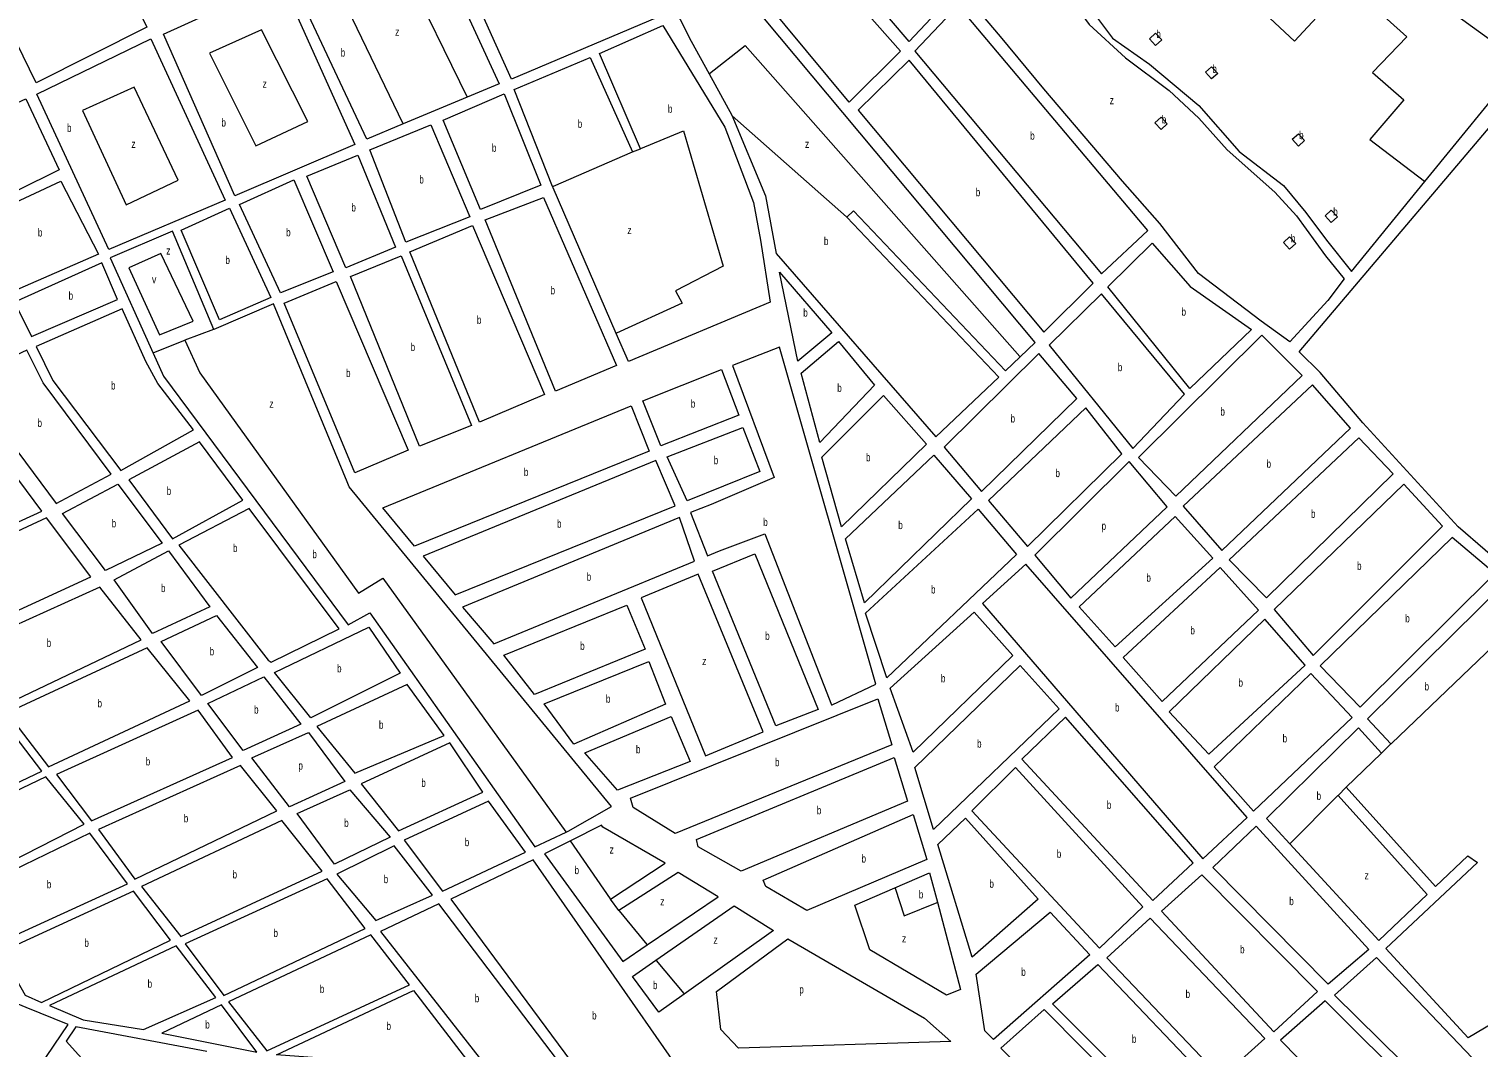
# Model space of a CAD drawing. Extents: x 639657 to 671642, y 222838 to 252123.
# Drawn here: x 667468 to 669279, y 236432 to 237704 of the extents above; entities that cross this region are included whole.
import ezdxf

# ---------------------------------------------------------------- set-up
doc = ezdxf.new("R2010")
doc.units = 0
doc.header["$LTSCALE"] = 4
doc.layers.add('1', color=7, linetype='Continuous', lineweight=13)
doc.layers.add('21', color=7, linetype='Continuous', lineweight=13)
doc.layers.add('7', color=7, linetype='Continuous')

msp = doc.modelspace()

# ---------------------------------------------------------------- linework, layer by layer
at = {"layer": '1'}
for p, q in [((667735.71, 237115.391), (667681.52, 237188.13)), ((669114.502, 236756.365), (669225.936, 236632.266)), ((668183.59, 236709.04), (668144.942, 236689.55)), ((669155.151, 236564.754), (669043.977, 236685.791)), ((669164.148, 236554.96), (669278.427, 236662.386)), ((668500.44, 236609.07), (668550.457, 236630.719)), ((669155.151, 236564.754), (669215.458, 236622.272)), ((669266.789, 236443.212), (669164.148, 236554.96)), ((669336.185, 236484.502), (669266.789, 236443.212))]:
    msp.add_line(p, q, dxfattribs=at)
for points in [[(668073.847, 237898.074), (668139.49, 237931.28), (668253.47, 237718.33), (668071.31, 237641.14), (667977.47, 237849.32)], [(669212.82, 237513.27), (669334.07, 237661.69), (669225.43, 237739.8), (669138.88, 237812.18), (669060.94, 237881.4), (669046.92, 237887.73), (668974.61, 237788.85), (668962.94, 237769.96), (668944.02, 237783.77)], [(667936.081, 237585.4), (667890.43, 237566.41), (667794.45, 237771.36), (667959.47, 237844.32)], [(667959.47, 237844.32), (668055.9, 237635.24), (668015.947, 237618.621), (667936.081, 237585.4)], [(668306.79, 237813.75), (668254.3, 237771.13), (668295.96, 237688.56), (668318.302, 237647.788), (668346.64, 237596.07)], [(668706.984, 237294.346), (668725.93, 237312.35), (668306.79, 237813.75)], [(668735.863, 237788.095), (668793.06, 237709.52), (668838.53, 237667.97), (668893.13, 237627.04), (668930.48, 237592.42), (668965.72, 237552.94), (669025.25, 237500.23), (669052.36, 237470.36), (669088.76, 237420.69), (669112.09, 237391.86), (669091.35, 237364.84), (669044.02, 237313.19), (669008.25, 237338.93), (668929.86, 237398.48), (668881.54, 237460.95), (668834.91, 237513.76), (668736.73, 237629.03), (668682.47, 237694.67), (668665.691, 237714.276), (668639.08, 237745.37)], [(668744.807, 237795.967), (668753.77, 237784.42), (668822.21, 237692.56), (668868.68, 237660.16), (668930.35, 237608.53), (668980.79, 237550.91), (669035.94, 237508.37), (669064.15, 237474.75), (669089.68, 237440.04), (669121.16, 237401.07), (669212.82, 237513.27)], [(668232.44, 237554.38), (668181.46, 237673.35), (668260.52, 237708.47), (668337.94, 237581.28), (668373.92, 237487.14), (668382.57, 237440.07), (668394.64, 237362.44), (668217.4, 237288.46), (668202.182, 237323.583)], [(668074.45, 237628.38), (668169.46, 237668.35), (668222.435, 237550.402), (668232.44, 237554.38)], [(669321.9, 237023.38), (669254.26, 237081.94), (669135.1, 237211.88), (669081.85, 237274.51), (669055.85, 237300.63), (669350.3, 237647.85), (669416.56, 237559.2), (669488.945, 237467.373)], [(668202.182, 237323.583), (668123.46, 237505.27), (668122.74, 237507.08), (668074.45, 237628.38)], [(668346.64, 237596.07), (668388.79, 237495.46), (668402.25, 237423.62), (668601.71, 237194.32), (668680.28, 237268.97), (668490.42, 237468.78)], [(668490.42, 237468.78), (668498.654, 237476.604), (668688.51, 237276.79), (668706.984, 237294.346)], [(667699.5, 237328.65), (667647.53, 237451.23), (667569.89, 237417.88), (667623.57, 237298.939)], [(667865.86, 237138.21), (667773.93, 237360.37), (667699.5, 237328.65)], [(667623.57, 237298.939), (667636.55, 237270.18), (667867.22, 236959.39), (667894.39, 236974.34), (668100.33, 236681.92), (668139.497, 236700.355)], [(667681.52, 237188.13), (667593.23, 237140.73), (667647.52, 237067.02), (667735.71, 237115.391)], [(668139.497, 236700.355), (668141.924, 236701.497), (668196.21, 236732.59), (667868.48, 237132.03), (667865.86, 237138.21)], [(669170.41, 236810.52), (669141.15, 236841.98), (669316.06, 237014.74), (669321.9, 237023.38)], [(669043.977, 236685.791), (669014.88, 236717.47), (669129.86, 236830.63), (669158.68, 236799.15), (669170.41, 236810.52)], [(669114.502, 236756.365), (669104.257, 236746.113), (669215.458, 236622.272)], [(668195.18, 236616.47), (668263.41, 236661.69), (668185.32, 236706.46), (668183.59, 236709.04)], [(668144.942, 236689.55), (668112.52, 236673.2), (668210.43, 236538.84), (668241.019, 236559.585)], [(669225.936, 236632.266), (669266.475, 236670.93), (669278.427, 236662.386)], [(668241.019, 236559.585), (668329.51, 236619.6), (668279.65, 236649.84), (668205.65, 236602.44), (668195.18, 236616.47)], [(668550.457, 236630.719), (668593.87, 236649.51), (668603.583, 236612.727)], [(668603.583, 236612.727), (668632.39, 236503.64), (668614.74, 236496.7), (668519.12, 236553.32), (668500.44, 236609.07)], [(668287.181, 236498.02), (668255.29, 236475.25), (668222.5, 236520.14), (668251.829, 236540.471), (668349.58, 236608.23)], [(668349.58, 236608.23), (668398.58, 236577.56), (668287.181, 236498.02)], [(667338.36, 236196.807), (667517.13, 236459.9), (667464.95, 236481.332), (667391.475, 236511.511), (667315.54, 236542.7)], [(667690.613, 236426.274), (667526.93, 236456.96), (667514.85, 236439.03), (667692.195, 236242.565)]]:
    msp.add_lwpolyline(points, dxfattribs=at)
for points in [[(668462.49, 237812.28), (668524.5, 237864.26), (668622.49, 237746.29), (668568.48, 237688.31)], [(667436.27, 237720.46), (667575.93, 237787.29), (667615.77, 237706.11), (667477.14, 237636.68)], [(668386.48, 237741.31), (668450.49, 237797.29), (668557.48, 237676.32), (668493.47, 237612.34)], [(667636.43, 237697.4), (667783.26, 237764.41), (667875.42, 237559.42), (667725.41, 237495.45)], [(668629.49, 237733.29), (668575.48, 237676.31), (668808.59, 237397.98), (668866.46, 237452.35)], [(667478.32, 237622.72), (667620.73, 237691.49), (667713.61, 237490.24), (667567.93, 237428.43)], [(668568.47, 237664.94), (668504.5, 237602.69), (668736.41, 237325.04), (668798.34, 237386.14)], [(667359.99, 237568.64), (667464.4, 237616.71), (667505.91, 237527.86), (667400.46, 237476.03)], [(667985.98, 237590.09), (668062.09, 237622.77), (668108.02, 237508.81), (668032.39, 237478.29)], [(667894.39, 237552.91), (667970.43, 237584.4), (668019.13, 237469.34), (667939.41, 237437.45)], [(667815.38, 237520.18), (667879.42, 237546.42), (667926.41, 237431.45), (667864.4, 237405.46)], [(667731.41, 237484.45), (667799.41, 237515.44), (667848.4, 237400.47), (667782.82, 237374.29)], [(667405.37, 237465.86), (667508.17, 237513.91), (667555.08, 237422.42), (667447.43, 237375.41)], [(667658.4, 237452.47), (667719.07, 237479.97), (667770.39, 237368.48), (667706.38, 237340.5)], [(668038.3, 237465.4), (668111.43, 237493.41), (668202.4, 237283.47), (668126.39, 237251.48)], [(667944.41, 237425.45), (668022.42, 237458.43), (668112.75, 237247.1), (668031.38, 237212.51)], [(668816.7, 237381.8), (668872.13, 237436.47), (668919.28, 237382.07), (668995.98, 237328.45), (668919.21, 237254.82)], [(667559.41, 237411.875), (667450.22, 237362.54), (667471.59, 237319.5), (667578.87, 237365.86)], [(667869.96, 237394.68), (667933.28, 237420.56), (668021.36, 237208.31), (667956.37, 237182.52)], [(667942.37, 237177.52), (667875.37, 237149.54), (667787.39, 237361.48), (667852.4, 237388.47)], [(668406.19, 237400.03), (668471.78, 237324.3), (668429.09, 237289.06)], [(668743.15, 237308.73), (668847.83, 237179.62), (668912.28, 237247.79), (668808.71, 237373.14)], [(667498.25, 237264.61), (667582.93, 237152.46), (667673.88, 237203.11), (667629.38, 237260.78), (667614.13, 237288.6), (667584.58, 237354.45), (667477.37, 237307.36)], [(668854.9, 237168.4), (668901.49, 237120.23), (669059.27, 237270.96), (669008.92, 237321.57)], [(667485.91, 237261.83), (667465.72, 237302.5), (667387.01, 237265.91), (667502.11, 237111.02), (667571.14, 237147.54)], [(668472.19, 236859.33), (668526.65, 236885.11), (668406.36, 237306.39), (668347.37, 237283.4), (668399.65, 237143.61), (668320.67, 237109.68), (668295.07, 237099.8), (668316.14, 237045.58), (668331.11, 237051.96), (668387.81, 237073.16), (668471.33, 236859.32)], [(668479.92, 237313.63), (668525.11, 237258.95), (668456.75, 237187.27), (668433.5, 237274.06)], [(668612.02, 237181.51), (668658.65, 237126.04), (668777.85, 237242.43), (668730.34, 237298.43)], [(668333.865, 237278.658), (668355.29, 237221.59), (668258.04, 237182.95), (668235.62, 237239.4)], [(668536.32, 237245.88), (668589.97, 237185.1), (668483.9, 237081.71), (668459.04, 237169.03)], [(668910.7, 237107.64), (668958.94, 237052.18), (669119.85, 237205.02), (669072.26, 237259.25)], [(667949.94, 237057.62), (667910.45, 237105.8), (668220.91, 237233.07), (668243.22, 237176.34)], [(668667.33, 237114.84), (668716.13, 237057.23), (668833.92, 237173.07), (668788.88, 237230.7)], [(668360.5, 237205.88), (668381.55, 237151), (668290.92, 237114.34), (668265.76, 237169.48)], [(668968.17, 237040.44), (669014.88, 236993.04), (669173.13, 237148.28), (669130.09, 237193.17)], [(667251.03, 237093.73), (667307.49, 237020.59), (667484.16, 237101.48), (667427.69, 237177.3)], [(668512.57, 236986.9), (668488.85, 237066.71), (668599.21, 237171.21), (668646.37, 237116.82)], [(668276.01, 237108.07), (668251.87, 237164.8), (667960.94, 237045.16), (668000.85, 236996.91)], [(668725.34, 237046.57), (668770.34, 236992.7), (668890.83, 237106.94), (668843.12, 237163.48)], [(667510.26, 237098.73), (667579.3, 237135.25), (667634.79, 237061.41), (667564, 237027.17)], [(669024.51, 236978.6), (669073.31, 236921), (669234.83, 237082.51), (669186.57, 237135.05)], [(667743.574, 237104.835), (667655.64, 237059.02), (667767.34, 236915.42), (667770.76, 236912.62), (667855.79, 236954.21)], [(668654.53, 237104), (668702.24, 237047.46), (668540.17, 236893.15), (668513.75, 236974.02)], [(667314.54, 237011.52), (667370.45, 236938.91), (667545.52, 237019.25), (667490.14, 237092.93)], [(668010.03, 236981.53), (668049.37, 236935.53), (668300.13, 237039.05), (668281.31, 237093.46)], [(668780.63, 236982.04), (668825.89, 236931.94), (668947.94, 237042.61), (668900.6, 237094.67)], [(669082, 236908.18), (669131.83, 236856.49), (669300.18, 237023.59), (669246.9, 237068.48)], [(667574.84, 237015.43), (667642.8, 237051.94), (667694.38, 236981.97), (667622.63, 236948.66)], [(668322.4, 237026.53), (668375.36, 237048), (668454.53, 236853.68), (668401.47, 236833.12)], [(668714.15, 237035.2), (668659.75, 236985.91), (668935.12, 236667.01), (668990.57, 236718.46)], [(668835.92, 236918.58), (668884.41, 236863.67), (669004.65, 236977.91), (668956.96, 237031.22)], [(668313.74, 236795.56), (668385.86, 236825.49), (668304.74, 237022.61), (668233.48, 236993.11)], [(667433.96, 236857.24), (667608.46, 236940.79), (667556.81, 237006.36), (667379.66, 236926.63)], [(667633.45, 236938.54), (667702.5, 236971.27), (667753.72, 236906.2), (667683.94, 236871.25)], [(668215.4, 236983.8), (668238.39, 236928.93), (668100.18, 236872.33), (668061.91, 236921.56)], [(668649.63, 236975.1), (668697.86, 236921.25), (668573.15, 236800.08), (668544.57, 236880.3)], [(667775.06, 236899.88), (667892.84, 236956.64), (667932.19, 236898.9), (667820.63, 236843.29)], [(668893.39, 236850.85), (668942.7, 236797.58), (669063.2, 236909.11), (669012.79, 236966.69)], [(667441, 236849.24), (667492.57, 236781.97), (667669.24, 236864.46), (667616.02, 236930.63)], [(668242.96, 236913.65), (668263.79, 236860.06), (668149.27, 236810.42), (668112.28, 236860.73)], [(668707.09, 236908.43), (668755.86, 236854.59), (668598.59, 236703.54), (668575.42, 236781.21)], [(667735.88, 236802.34), (667691.936, 236861.293), (667761.967, 236894.611), (667808.04, 236835.22)], [(667940.84, 236884.87), (667827.89, 236832.21), (667875.49, 236774.2), (667987.29, 236821.27)], [(668998.57, 236726.58), (668949.25, 236782.03), (669070.26, 236898.42), (669121.72, 236843.53)], [(668529.07, 236866.8), (668546.46, 236809.33), (668275.85, 236698.73), (668223.4, 236731.12), (668220.14, 236742.74)], [(667325.39, 236792.47), (667356.08, 236715.9), (667484.56, 236776.53), (667430.82, 236846.47)], [(667502.9, 236772.41), (667546.33, 236714.65), (667722.45, 236793.45), (667679.76, 236852.77)], [(668270.77, 236844.65), (668294.58, 236788.62), (668203.6, 236753), (668162.88, 236799.46)], [(668763.46, 236843.91), (668709.09, 236791.4), (668872.69, 236614.97), (668923.34, 236662.09)], [(667817.55, 236825.01), (667862.87, 236763.61), (667794.08, 236731.9), (667746.71, 236793.32)], [(667994.12, 236811.92), (667883.24, 236760.7), (667929.89, 236702.01), (668035.33, 236750.51)], [(668549.73, 236793.83), (668566.32, 236738.98), (668358.3, 236651.56), (668304.78, 236682), (668302.38, 236691.26)], [(667554.98, 236703.5), (667600.6, 236641.56), (667777.98, 236726.92), (667732.67, 236783.71)], [(668646.75, 236727.01), (668701.11, 236781.13), (668860.4, 236606.82), (668806.02, 236555.38)], [(667360.04, 236707.93), (667389.49, 236635.06), (667537.43, 236710.48), (667489.45, 236769.59)], [(667803.52, 236723.44), (667869.14, 236753.42), (667919.56, 236694.19), (667849.97, 236660.35)], [(667936.97, 236690.25), (667985.27, 236626.74), (668088.62, 236675.38), (668042.39, 236738.98)], [(668573.15, 236722.45), (668590.45, 236666.03), (668440.33, 236602.23), (668388.96, 236632.47), (668385.7, 236640.43)], [(668604.12, 236684.74), (668638.5, 236717.78), (668729.58, 236616.47), (668647.12, 236543.92)], [(667608.73, 236632.49), (667658.11, 236570.04), (667834.78, 236651.46), (667784.31, 236714.98)], [(668947.71, 236656.37), (669001.94, 236707.81), (669142.8, 236553.75), (669092.07, 236510.48)], [(667392.78, 236625.96), (667428.22, 236561.25), (667591.51, 236635.58), (667544.27, 236699.12)], [(667924.67, 236683.17), (667852.98, 236647.71), (667901.77, 236590.1), (667972.42, 236621.8)], [(668098.3, 236665.76), (667995.56, 236616.62), (668192.63, 236350.25), (668376.44, 236266.87)], [(668883.53, 236601.63), (668934.05, 236647.02), (669078.41, 236501.12), (669023.84, 236450.79)], [(667663.55, 236560.95), (667711.88, 236496.34), (667888.53, 236579.91), (667841.14, 236642.18)], [(667433.14, 236550.54), (667463.65, 236496.54), (667484.13, 236487.57), (667645.22, 236565.44), (667599.1, 236626.51)], [(667980.56, 236610.59), (667907.79, 236576.19), (668042.89, 236403.3), (668065.58, 236401.23), (668093.33, 236393.83), (668126.49, 236381.1), (668140.11, 236374.39), (668156.53, 236365), (668165.64, 236367.22)], [(668744.43, 236600.53), (668794.26, 236547.24), (668673.71, 236441.04), (668662.88, 236452.23), (668652.12, 236523.02)], [(668815.24, 236543.11), (668869.64, 236592.93), (669012.62, 236442.65), (668958.22, 236393.36)], [(667493.83, 236483.88), (667535.88, 236465.95), (667611.49, 236453.73), (667701.69, 236493.58), (667652.29, 236558.18)], [(667717.85, 236488.33), (667765.62, 236426.94), (667943.89, 236509.45), (667895.58, 236571.91)], [(668332.75, 236453.93), (668327.47, 236501.12), (668416.72, 236567.21), (668587.45, 236467.76), (668620.5, 236438.55), (668354.79, 236430.3)], [(669326.69, 236273.12), (669357.26, 236328.67), (669152.18, 236543.52), (669099.8, 236496.76)], [(668747.48, 236485.65), (668804.03, 236534.96), (668946.11, 236385.78), (668893.66, 236339.16)], [(667777.47, 236422.2), (667948.78, 236502.51), (668024.78, 236403.74)], [(667634.34, 236449.29), (667752.98, 236425.41), (667708.75, 236484.5)], [(669278.49, 236189.82), (669318.24, 236260.51), (669088.03, 236489.69), (669032.53, 236440.36)], [(668682.93, 236430.38), (668736.8, 236478.59), (668883.52, 236331.02), (668832.34, 236282.29)]]:
    msp.add_lwpolyline(points, close=True, dxfattribs=at)
at = {"layer": '21'}
for points in [[(667936.081, 237585.4), (667861.156, 237740.581), (667937.996, 237778.173), (668015.947, 237618.621)], [(668962.94, 237769.96), (668963.44, 237769.495), (669050.039, 237688.888), (669116.634, 237760.654), (669190.058, 237694.015), (669147.37, 237649.588), (669186.643, 237615.414), (669143.954, 237565.862), (669212.32, 237513.652), (669212.82, 237513.27)], [(668318.302, 237647.788), (668318.801, 237648.183), (668363.176, 237683.337), (668706.542, 237294.846), (668706.984, 237294.346)], [(668490.42, 237468.78), (668489.92, 237469.223), (668347.14, 237595.627), (668346.64, 237596.07)], [(668232.44, 237554.38), (668232.94, 237554.586), (668286.337, 237576.545), (668335.857, 237407.383), (668276.092, 237376.626), (668284.63, 237361.248), (668202.682, 237323.811), (668202.182, 237323.583)], [(668222.435, 237550.402), (668221.935, 237550.185), (668123.186, 237507.274), (668122.74, 237507.08)], [(667699.5, 237328.65), (667699, 237328.464), (667663.08, 237315.113)], [(667663.08, 237315.113), (667662.58, 237314.908), (667624.07, 237299.144), (667623.57, 237298.939)], [(667663.08, 237315.113), (667681.863, 237274.104), (667879.94, 236999.002), (667910.676, 237017.798), (668139.263, 236700.679), (668139.497, 236700.355)], [(669170.41, 236810.52), (669170.91, 236810.999), (669367.22, 236999), (669322.4, 237023.111), (669321.9, 237023.38)], [(669158.68, 236799.15), (669158.18, 236798.666), (669114.502, 236756.365)], [(669104.257, 236746.113), (669103.757, 236745.613), (669044.477, 236686.291), (669043.977, 236685.791)], [(668195.18, 236616.47), (668194.836, 236616.97), (668144.942, 236689.55)], [(668550.457, 236630.719), (668550.624, 236630.219), (668562.106, 236595.747), (668603.083, 236612.522), (668603.583, 236612.727)], [(668205.65, 236602.44), (668206.063, 236601.94), (668240.606, 236560.085), (668241.019, 236559.585)], [(668251.829, 236540.471), (668252.245, 236539.971), (668286.765, 236498.52), (668287.181, 236498.02)]]:
    msp.add_lwpolyline(points, dxfattribs=at)
for points in [[(667693.816, 237673.941), (667751.873, 237557.749), (667816.76, 237588.506), (667758.703, 237702.989)], [(668876.296, 237698.714), (668883.956, 237690.353), (668876.296, 237683.336), (668868.636, 237691.697)], [(668946.306, 237656.851), (668953.966, 237648.49), (668946.306, 237641.473), (668938.646, 237649.834)], [(667535.013, 237602.176), (667589.655, 237484.275), (667654.542, 237515.032), (667599.9, 237631.224)], [(668883.126, 237593.628), (668890.786, 237585.267), (668883.126, 237578.25), (668875.466, 237586.611)], [(669054.735, 237573.124), (669062.395, 237564.763), (669054.735, 237557.746), (669047.075, 237566.107)], [(669095.717, 237477.436), (669103.377, 237469.075), (669095.717, 237462.058), (669088.057, 237470.419)], [(669043.636, 237444.117), (669051.296, 237435.756), (669043.636, 237428.739), (669035.976, 237437.1)], [(667593.071, 237405.674), (667631.491, 237321.948), (667673.326, 237339.035), (667633.198, 237423.616)]]:
    msp.add_lwpolyline(points, close=True, dxfattribs=at)

# ---------------------------------------------------------------- texts
at = {"layer": '7'}
for s, width, p in [('z', 0.8, (667925.825, 237695.428)), ('b', 0.75, (668877.15, 237692.734)), ('b', 0.75, (667857.862, 237669.482)), ('b', 0.75, (668947.159, 237649.162)), ('z', 0.8, (667760.192, 237630.497)), ('b', 0.75, (668266.783, 237599.279)), ('z', 0.8, (668818.875, 237609.992)), ('b', 0.75, (667708.835, 237582.086)), ('b', 0.75, (668154.084, 237580.483)), ('b', 0.75, (668883.98, 237585.94)), ('b', 0.75, (667515.803, 237575.339)), ('b', 0.75, (668719.54, 237565.635)), ('b', 0.75, (669055.589, 237566.29)), ('z', 0.8, (667596.267, 237555.314)), ('b', 0.75, (668046.804, 237550.53)), ('z', 0.8, (668438.091, 237555.313)), ('b', 0.75, (667956.145, 237510.925)), ('b', 0.75, (668651.525, 237494.99)), ('b', 0.75, (667871.255, 237475.94)), ('b', 0.75, (669098.278, 237470.602)), ('b', 0.75, (667479.452, 237444.66)), ('b', 0.75, (667789.683, 237444.865)), ('z', 0.8, (668216.109, 237447.665)), ('b', 0.75, (668461.785, 237433.978)), ('b', 0.75, (669045.344, 237437.282)), ('z', 0.8, (667639.81, 237422.035)), ('b', 0.75, (667713.834, 237410.235)), ('v', 0.85, (667621.881, 237386.152)), ('b', 0.75, (667517.827, 237365.687)), ('b', 0.75, (668120.212, 237372.445)), ('b', 0.75, (668435.943, 237344.545)), ('b', 0.75, (668908.636, 237345.645)), ('b', 0.75, (668028.069, 237335.47)), ('b', 0.75, (667945.283, 237301.54)), ('b', 0.75, (667864.565, 237269.005)), ('b', 0.75, (668829.018, 237276.38)), ('b', 0.75, (667570.852, 237253.455)), ('b', 0.75, (668478.414, 237250.45)), ('z', 0.8, (667768.73, 237230.66)), ('b', 0.75, (668295.432, 237230.804)), ('b', 0.75, (668957.28, 237220.9)), ('b', 0.75, (667478.971, 237206.76)), ('b', 0.75, (668695.019, 237212.235)), ('b', 0.75, (668324.046, 237160.11)), ('b', 0.75, (668514.322, 237163.795)), ('b', 0.75, (668086.783, 237145.345)), ('b', 0.75, (668751.105, 237143.965)), ('b', 0.75, (669014.936, 237155.715)), ('b', 0.75, (667640.371, 237121.734)), ('b', 0.75, (669070.445, 237093.105)), ('b', 0.75, (667571.664, 237081.21)), ('b', 0.75, (668128.192, 237080.855)), ('b', 0.75, (668385.921, 237082.855)), ('b', 0.75, (668554.682, 237079.055)), ('p', 0.75, (668808.748, 237078.09)), ('b', 0.75, (667723.256, 237050.375)), ('b', 0.75, (667822.481, 237042.653)), ('b', 0.75, (669128.024, 237028.025)), ('b', 0.75, (667633.268, 237000.3)), ('b', 0.75, (668165.288, 237014.495)), ('b', 0.75, (668595.621, 236998.575)), ('b', 0.75, (668864.777, 237013.305)), ('b', 0.75, (669188.241, 236962.485)), ('b', 0.75, (668919.761, 236947.445)), ('b', 0.75, (667490.415, 236931.8)), ('b', 0.75, (668157.115, 236928.065)), ('b', 0.75, (668388.34, 236940.56)), ('b', 0.75, (667694.141, 236921.26)), ('b', 0.75, (667853.35, 236899.965)), ('z', 0.8, (668309.538, 236909.085)), ('b', 0.75, (668607.933, 236887.59)), ('b', 0.75, (668979.846, 236882.135)), ('b', 0.75, (669212.344, 236877.412)), ('b', 0.75, (667553.973, 236856.3)), ('b', 0.75, (668189.262, 236862.035)), ('b', 0.75, (667749.624, 236848.475)), ('b', 0.75, (668825.482, 236851.105)), ('b', 0.75, (667905.669, 236829.535)), ('b', 0.75, (668226.84, 236798.825)), ('b', 0.75, (668653.158, 236805.985)), ('b', 0.75, (669034.987, 236812.5)), ('b', 0.75, (667614.225, 236783.71)), ('b', 0.75, (668400.636, 236782.765)), ('p', 0.75, (667805.044, 236778.455)), ('b', 0.75, (667958.604, 236756.965)), ('b', 0.75, (668815.331, 236729.44)), ('b', 0.75, (669077.447, 236740.716)), ('b', 0.75, (667661.756, 236712.635)), ('b', 0.75, (668452.878, 236722.695)), ('b', 0.75, (667862.231, 236706.885)), ('b', 0.75, (668012.887, 236682.86)), ('z', 0.8, (668193.911, 236673.622)), ('b', 0.75, (668508.771, 236662.34)), ('b', 0.75, (668752.766, 236668.255)), ('b', 0.75, (667722.709, 236642.51)), ('b', 0.75, (667911.618, 236636.635)), ('b', 0.75, (668150.113, 236647.862)), ('z', 0.8, (669137.311, 236641.294)), ('b', 0.75, (667490.593, 236630.185)), ('b', 0.75, (668580.345, 236617.532)), ('b', 0.75, (668668.614, 236630.85)), ('z', 0.8, (668257.09, 236608.691)), ('b', 0.75, (669043.296, 236609.145)), ('b', 0.75, (667773.868, 236569.26)), ('b', 0.75, (667537.591, 236557.04)), ('z', 0.8, (668323.685, 236560.847)), ('z', 0.8, (668559.327, 236562.555)), ('b', 0.75, (668981.852, 236548.905)), ('b', 0.75, (668708.345, 236520.785)), ('b', 0.75, (667616.568, 236505.955)), ('b', 0.75, (667831.837, 236499.425)), ('b', 0.75, (668248.102, 236504.149)), ('p', 0.75, (668430.987, 236498.755)), ('b', 0.75, (668913.762, 236493.145)), ('b', 0.75, (668025.404, 236487.795)), ('b', 0.75, (667688.588, 236454.955)), ('b', 0.75, (668172.065, 236466.315)), ('b', 0.75, (667915.108, 236453.125)), ('b', 0.75, (668846.619, 236437.06))]:
    msp.add_text(s, height=10, dxfattribs=dict(at, width=width)).set_placement(p)

doc.saveas('drawing.dxf')
